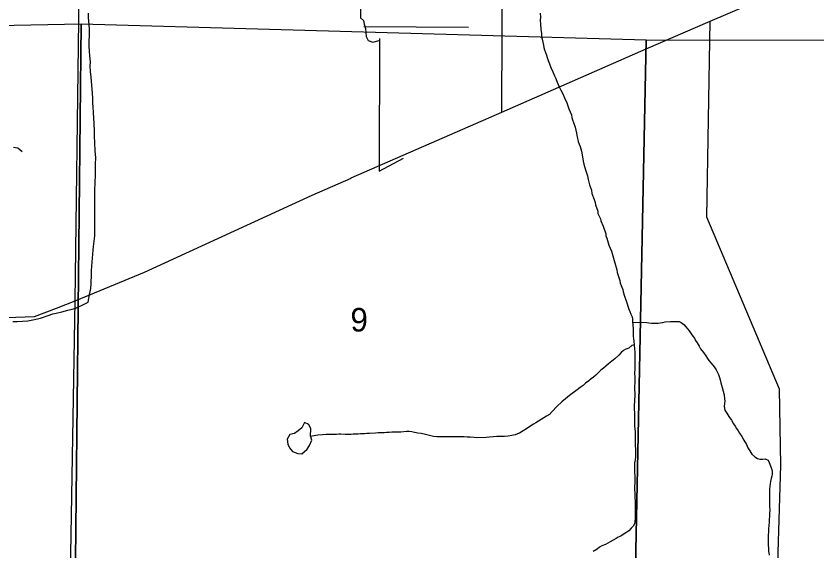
# Model space of a CAD drawing. Extents: x 1588073 to 2013523, y 1090242 to 1357120.
# Drawn here: x 1853753 to 1861270, y 1239704 to 1244729 of the extents above; entities that cross this region are included whole.
import ezdxf

# ---------------------------------------------------------------- set-up
doc = ezdxf.new("R2010")
doc.units = 0
for name, color, linetype in [('GM_X_County_Road', 7, 'Continuous'), ('GM_X_Minor_Lake', 7, 'Continuous'), ('GM_X_Minor_River', 7, 'Continuous'), ('GM_X_Section', 7, 'Continuous'), ('GM_X_Section_Text', 7, 'Continuous'), ('GM_X_Township_Road', 7, 'Continuous'), ('GM_X_US_Route', 7, 'Continuous')]:
    doc.layers.add(name, color=color, linetype=linetype)

msp = doc.modelspace()

# ---------------------------------------------------------------- linework, layer by layer
at = {"layer": 'GM_X_County_Road'}
for points in [[(1858318.2, 1243826.2), (1858337.7, 1248502), (1858341.2, 1249347.7), (1858341.9, 1249496.3), (1858342.5, 1249645.5), (1858342.7, 1249689.5), (1858342.9, 1249751.4), (1858367.7, 1249831.8), (1858403.8, 1249987.9)], [(1860800.2, 1233947.1), (1860900.4, 1239176.5), (1860940.7, 1240509.9), (1860927.2, 1241223), (1860242.9, 1242838.7), (1860275.4, 1244679.5)]]:
    msp.add_lwpolyline(points, dxfattribs=at)
at = {"layer": 'GM_X_Minor_Lake'}
for points in [[(1856520.8, 1240784.1), (1856524.6, 1240850.9), (1856505.7, 1240891.5), (1856464.1, 1240910.8), (1856438.7, 1240861.4), (1856403.8, 1240832.3), (1856369, 1240807.2)], [(1856369, 1240807.2), (1856326.6, 1240798.4), (1856301.3, 1240753), (1856306, 1240708.7), (1856323.1, 1240674.1), (1856350.2, 1240639.3), (1856399.7, 1240619.8), (1856437.7, 1240616.7), (1856487.1, 1240661.4), (1856510.1, 1240694.8), (1856531.6, 1240746.3), (1856520.8, 1240784.1)]]:
    msp.add_lwpolyline(points, dxfattribs=at)
at = {"layer": 'GM_X_Minor_River'}
for p, q in [((1857020.2, 1244630.5), (1858004.8, 1244623.5)), ((1857167.5, 1244517.9), (1857166.2, 1243272.8)), ((1857166.2, 1243272.8), (1857395.2, 1243393.7)), ((1857166.2, 1243272.8), (1857166.2, 1243272.8))]:
    msp.add_line(p, q, dxfattribs=at)
for points in [[(1856988.5, 1244812.6), (1856990.7, 1244778.5), (1856988.9, 1244748.4), (1856989.1, 1244706.3)], [(1854471.1, 1244001.5), (1854465.2, 1244077.9), (1854462.2, 1244114.1), (1854459.4, 1244154.3), (1854452.8, 1244206.7), (1854450.3, 1244258.9), (1854451.5, 1244299), (1854445.1, 1244355.3), (1854444.3, 1244399.5), (1854441.6, 1244445.7), (1854440.9, 1244489.9), (1854442.5, 1244548), (1854442.2, 1244606.2), (1854439.3, 1244646.4), (1854433.3, 1244714.8), (1854432.4, 1244754.9)], [(1858678.4, 1244755), (1858680.6, 1244718.9), (1858678.7, 1244688.8), (1858680.9, 1244652.8), (1858683.1, 1244606.6), (1858689.4, 1244564.6), (1858691.5, 1244532.5), (1858695.6, 1244510.4), (1858701.8, 1244484.4), (1858708, 1244454.3), (1858714.1, 1244434.3), (1858720.2, 1244410.3), (1858736.5, 1244362.2), (1858742.6, 1244338.1), (1858752.8, 1244310.1), (1858765, 1244280.1), (1858779.2, 1244244), (1858797.4, 1244204), (1858813.6, 1244168), (1858823.8, 1244141.9), (1858831.9, 1244121.9), (1858854.2, 1244069.9), (1858872.4, 1244031.8), (1858890.6, 1243997.8), (1858906.9, 1243959.8), (1858929.1, 1243913.7), (1858937.3, 1243885.7), (1858947.5, 1243857.6)], [(1856989.1, 1244711.5), (1857018.6, 1244688.2), (1857023.6, 1244652), (1857036.5, 1244611.5), (1857039.5, 1244575.3), (1857042.4, 1244537.1), (1857061.3, 1244498.4), (1857107, 1244483.1), (1857164.4, 1244499.6)], [(1853724.4, 1241860.5), (1853764.4, 1241859.3), (1853864.8, 1241864.4), (1853911.2, 1241875.1), (1853981.9, 1241891.2), (1854054.7, 1241915.1), (1854097.3, 1241931.9), (1854131.6, 1241939), (1854184, 1241949.5), (1854238.6, 1241966), (1854279, 1241976.8), (1854315.3, 1241985.8), (1854394.6, 1242023.7), (1854429.2, 1242040.7), (1854436.2, 1242074.6), (1854443.2, 1242112.5), (1854454.9, 1242168.4), (1854460.2, 1242216.4), (1854460.6, 1242300.6), (1854461.6, 1242334.7), (1854464.9, 1242380.7), (1854468, 1242416.8), (1854471.1, 1242454.8), (1854479.2, 1242528.8), (1854482.2, 1242564.8), (1854493, 1242662.8), (1854494.6, 1242716.9), (1854494.6, 1242789.1), (1854493.9, 1242835.3), (1854492.2, 1242913.6), (1854491.9, 1242975.8), (1854492.5, 1243066), (1854493.5, 1243100.1), (1854497.1, 1243156.2), (1854499.6, 1243244.4), (1854500.3, 1243340.6), (1854501.9, 1243396.8), (1854497.7, 1243461.1), (1854493.9, 1243537.4), (1854491.7, 1243599.7), (1854489, 1243647.9), (1854487, 1243718.2), (1854482.6, 1243772.5), (1854479.9, 1243818.7), (1854477.5, 1243874.9), (1854474.4, 1243909.1), (1854473.9, 1243961.3), (1854471.1, 1244001.5)], [(1858947.5, 1243857.6), (1858971.8, 1243801.6), (1858975.9, 1243775.5), (1858982.1, 1243753.5), (1858992.2, 1243729.5), (1859006.5, 1243685.4), (1859020.8, 1243627.3), (1859025, 1243593.2), (1859035.2, 1243551.2), (1859045.3, 1243525.1), (1859053.5, 1243503.1), (1859065.7, 1243459), (1859080.1, 1243388.9), (1859082.2, 1243364.8), (1859088.4, 1243338.8), (1859102.7, 1243284.7), (1859123, 1243228.6), (1859129.2, 1243192.6), (1859141.5, 1243142.5), (1859159.8, 1243092.4), (1859163.9, 1243062.3), (1859184.3, 1243004.3), (1859194.4, 1242976.2), (1859196.5, 1242956.2), (1859218.9, 1242896.1), (1859221, 1242874.1), (1859245.3, 1242824), (1859247.4, 1242804), (1859269.7, 1242753.9), (1859294.1, 1242683.8), (1859296.2, 1242663.8), (1859304.3, 1242641.8), (1859322.7, 1242575.6), (1859347, 1242519.6), (1859379.6, 1242411.4), (1859398, 1242345.3), (1859400.1, 1242319.3), (1859426.6, 1242245.2), (1859430.7, 1242219.1), (1859455.1, 1242159.1), (1859457.2, 1242139), (1859471.4, 1242096.9), (1859487.7, 1242052.9), (1859512.1, 1241976.8), (1859520.2, 1241952.8), (1859530.4, 1241928.7), (1859542.5, 1241904.7), (1859546.7, 1241880.7), (1859546.8, 1241856.6), (1859548.9, 1241828.5), (1859551.1, 1241786.4), (1859551.3, 1241752.3), (1859553.5, 1241722.3), (1859555.6, 1241696.2), (1859557.7, 1241674.2), (1859561.9, 1241638.1), (1859564.1, 1241600), (1859566.2, 1241573.9), (1859566.5, 1241523.8), (1859568.6, 1241501.7), (1859566.7, 1241477.7), (1859567, 1241419.5), (1859565.3, 1241371.4), (1859567.4, 1241335.3), (1859567.6, 1241307.2), (1859567.7, 1241283.1), (1859565.9, 1241253.1), (1859566.4, 1241154.8), (1859564.5, 1241132.7), (1859564.6, 1241104.7), (1859562.7, 1241076.6), (1859563.3, 1240960.3), (1859565.5, 1240926.2), (1859565.8, 1240876.1), (1859570, 1240823.9), (1859570.2, 1240795.8), (1859572.3, 1240765.8), (1859573.2, 1240587.3), (1859571.4, 1240561.2), (1859565.5, 1240533.1), (1859565.6, 1240505.1), (1859563.8, 1240477), (1859564, 1240436.9), (1859566.1, 1240410.8), (1859566.5, 1240336.6), (1859564.6, 1240316.6), (1859564.7, 1240280.5), (1859566.9, 1240248.4), (1859567, 1240224.3), (1859569.2, 1240200.3), (1859569.3, 1240178.2), (1859571.4, 1240148.1), (1859571.7, 1240096), (1859569.8, 1240067.9), (1859570.1, 1240011.8), (1859568.3, 1239981.7), (1859564.4, 1239957.6), (1859552.4, 1239937.5), (1859534.5, 1239917.4), (1859510.6, 1239893.2), (1859484.6, 1239875.1)], [(1853728.3, 1243498.4), (1853748.4, 1243494.5), (1853770.5, 1243490.6), (1853790.6, 1243472.6), (1853810.7, 1243456.6)], [(1859547.1, 1241853.1), (1859679.1, 1241849.1), (1859699.2, 1241847.2), (1859725.2, 1241845.3), (1859759.3, 1241843.4), (1859785.4, 1241843.5), (1859805.4, 1241845.6), (1859829.4, 1241849.7), (1859853.4, 1241855.8), (1859901.5, 1241860), (1859927.6, 1241860.1), (1859959.6, 1241858.2), (1859983.7, 1241858.3), (1860003.8, 1241850.4), (1860027.9, 1241832.4), (1860046.1, 1241810.4), (1860078.3, 1241770.4), (1860098.5, 1241744.4), (1860112.6, 1241722.4), (1860126.8, 1241702.4), (1860138.9, 1241682.4), (1860153, 1241660.4), (1860173.3, 1241626.4), (1860185.4, 1241602.4), (1860211.6, 1241568.4), (1860233.8, 1241536.4), (1860250, 1241512.4), (1860264.1, 1241492.4), (1860286.3, 1241468.4), (1860312.5, 1241432.4), (1860332.7, 1241404.4), (1860353, 1241362.4), (1860363.1, 1241334.4), (1860369.3, 1241310.3), (1860375.4, 1241284.3), (1860387.6, 1241240.2), (1860397.8, 1241206.2), (1860408, 1241170.1), (1860410.2, 1241134), (1860412.3, 1241112), (1860410.4, 1241091.9), (1860406.6, 1241061.8), (1860414.8, 1241025.8), (1860430.9, 1240999.8), (1860451.1, 1240967.7), (1860475.4, 1240931.7), (1860495.6, 1240899.7), (1860511.7, 1240875.7), (1860523.9, 1240855.7), (1860538, 1240833.7), (1860550.1, 1240809.7), (1860572.4, 1240777.7), (1860592.6, 1240745.7), (1860616.8, 1240703.7), (1860629, 1240671.6), (1860647.2, 1240645.6), (1860667.4, 1240613.6), (1860695.6, 1240587.7), (1860719.7, 1240573.7), (1860743.8, 1240565.8), (1860767.8, 1240565.9), (1860793.9, 1240570), (1860820, 1240558.1), (1860830.1, 1240534.1), (1860846.4, 1240494), (1860856.5, 1240468), (1860858.6, 1240445.9), (1860858.7, 1240425.9), (1860854.8, 1240405.8), (1860848.9, 1240383.7), (1860843, 1240357.6), (1860839.1, 1240337.6), (1860835.3, 1240307.5), (1860833.4, 1240287.4), (1860833.5, 1240259.3), (1860831.6, 1240233.3), (1860831.9, 1240181.1), (1860834.1, 1240153.1), (1860834.2, 1240121), (1860836.4, 1240090.9), (1860834.5, 1240054.8), (1860830.9, 1239974.6), (1860827.1, 1239944.5), (1860825.2, 1239910.4), (1860823.4, 1239880.3), (1860821.5, 1239856.2), (1860819.6, 1239836.2), (1860819.8, 1239796), (1860822, 1239762), (1860822.2, 1239725.9), (1860824.3, 1239703.8), (1860828.5, 1239663.7)], [(1859561.7, 1241639.6), (1859539.9, 1241634), (1859509.9, 1241609.8), (1859481.9, 1241599.7), (1859462, 1241587.6), (1859440, 1241567.4), (1859418.1, 1241543.3), (1859380.2, 1241509), (1859352.2, 1241486.9), (1859320.3, 1241460.7), (1859294.3, 1241440.5), (1859272.4, 1241422.4), (1859248.4, 1241402.2), (1859202.6, 1241355.9), (1859178.6, 1241335.8), (1859156.7, 1241319.6), (1859136.7, 1241303.5), (1859104.8, 1241279.3), (1859080.8, 1241259.2), (1859054.9, 1241239), (1859026.9, 1241218.9), (1858955, 1241164.4), (1858917.1, 1241134.2), (1858881.2, 1241104), (1858835.3, 1241061.7), (1858789.4, 1241015.4), (1858765.5, 1240987.2), (1858737.5, 1240971.1), (1858713.6, 1240954.9), (1858661.6, 1240922.7), (1858637.6, 1240908.5), (1858615.7, 1240896.4), (1858579.7, 1240874.2), (1858549.7, 1240852), (1858517.8, 1240831.9), (1858483.8, 1240811.7), (1858463.8, 1240803.6), (1858441.8, 1240795.5), (1858411.8, 1240787.3), (1858377.7, 1240781.2), (1858341.7, 1240779), (1858305.6, 1240778.9), (1858269.5, 1240778.8), (1858235.5, 1240776.6), (1858201.4, 1240772.5), (1858171.4, 1240768.3), (1858077.2, 1240768), (1858057.1, 1240769.9), (1858021, 1240773.8), (1857993, 1240773.7), (1857962.9, 1240775.6), (1857900.8, 1240775.3), (1857868.7, 1240775.2), (1857810.6, 1240774.9), (1857782.5, 1240776.8), (1857708.4, 1240776.6), (1857676.3, 1240780.4), (1857626.1, 1240790.3), (1857602, 1240798.2), (1857559.9, 1240806.1), (1857529.8, 1240812), (1857497.7, 1240817.8), (1857471.6, 1240821.8), (1857447.6, 1240825.7), (1857421.5, 1240825.6), (1857369.4, 1240821.4), (1857339.4, 1240821.2), (1857309.3, 1240819.1), (1857283.3, 1240819), (1857259.2, 1240816.9), (1857235.2, 1240816.8), (1857211.1, 1240814.7), (1857185.1, 1240812.6), (1857157, 1240812.5), (1857131, 1240810.4), (1857074.9, 1240806.2), (1857050.8, 1240806.1), (1857028.8, 1240804), (1856988.7, 1240803.8), (1856966.7, 1240801.7), (1856920.6, 1240801.6), (1856900.6, 1240799.5), (1856844.4, 1240799.3), (1856806.4, 1240801.1), (1856786.3, 1240801), (1856764.3, 1240798.9), (1856688.1, 1240798.6), (1856666.1, 1240796.6), (1856634, 1240794.4), (1856590, 1240790.2), (1856569.9, 1240788.2), (1856519.9, 1240777.9)], [(1859484.6, 1239875.1), (1859458.7, 1239858.9), (1859436.7, 1239842.8), (1859410.7, 1239834.7), (1859390.7, 1239822.6), (1859364.7, 1239806.4), (1859336.7, 1239790.3), (1859312.8, 1239776.1), (1859292.8, 1239766), (1859258.8, 1239751.8), (1859234.8, 1239739.7), (1859212.8, 1239719.6), (1859174.9, 1239699.4)]]:
    msp.add_lwpolyline(points, dxfattribs=at)
at = {"layer": 'GM_X_Section'}
for points in [[(1849328, 1244556.4), (1854363.8, 1244654.2), (1854308, 1239320.9), (1849250.7, 1239313.3)], [(1854363.8, 1244654.2), (1859672.7, 1244504.4), (1859567.1, 1239243.4), (1854308, 1239320.9)], [(1859672.7, 1244504.4), (1864904.2, 1244501), (1864834.6, 1239221.8), (1859567.1, 1239243.4)]]:
    msp.add_lwpolyline(points, close=True, dxfattribs=at)
at = {"layer": 'GM_X_Township_Road'}
for points in [[(1854308.7, 1242054.9), (1854343.6, 1244688.4), (1854359.5, 1245762.9), (1854326.9, 1246155), (1854367.6, 1247301.5)], [(1854171.3, 1233998.1), (1854308.7, 1242054.9)]]:
    msp.add_lwpolyline(points, dxfattribs=at)
at = {"layer": 'GM_X_US_Route'}
for points in [[(1856902.7, 1243207.2), (1856903.2, 1243207.5), (1858318.2, 1243826.2), (1859672.7, 1244420), (1860275.4, 1244679.5), (1861209.8, 1245081.7), (1862270, 1245525.6), (1863556.6, 1246089.2), (1864919.3, 1246663.5), (1865580.7, 1246952), (1868941.8, 1248305.7), (1872836.1, 1249934)], [(1843714.4, 1242210.8), (1843957, 1242219.9), (1844468.4, 1242187.2), (1845399.6, 1242127), (1846112.8, 1242078.1), (1847530.7, 1241991.2), (1848646.5, 1241915.3), (1849272.7, 1241885.3), (1850305.8, 1241888.7), (1851796.5, 1241907.9), (1852875.9, 1241918.3), (1853664.5, 1241897.9), (1853927.3, 1241906.5), (1854133.8, 1241983.2), (1854308.7, 1242054.9), (1854961.4, 1242322.2), (1856534.5, 1243046.2), (1856902.7, 1243207.2)]]:
    msp.add_lwpolyline(points, dxfattribs=at)

# ---------------------------------------------------------------- texts
at = {"layer": 'GM_X_Section_Text'}
msp.add_text('9', height=221, rotation=0.00001, dxfattribs=at).set_placement((1856895.1, 1241765.3))

doc.saveas('drawing.dxf')
